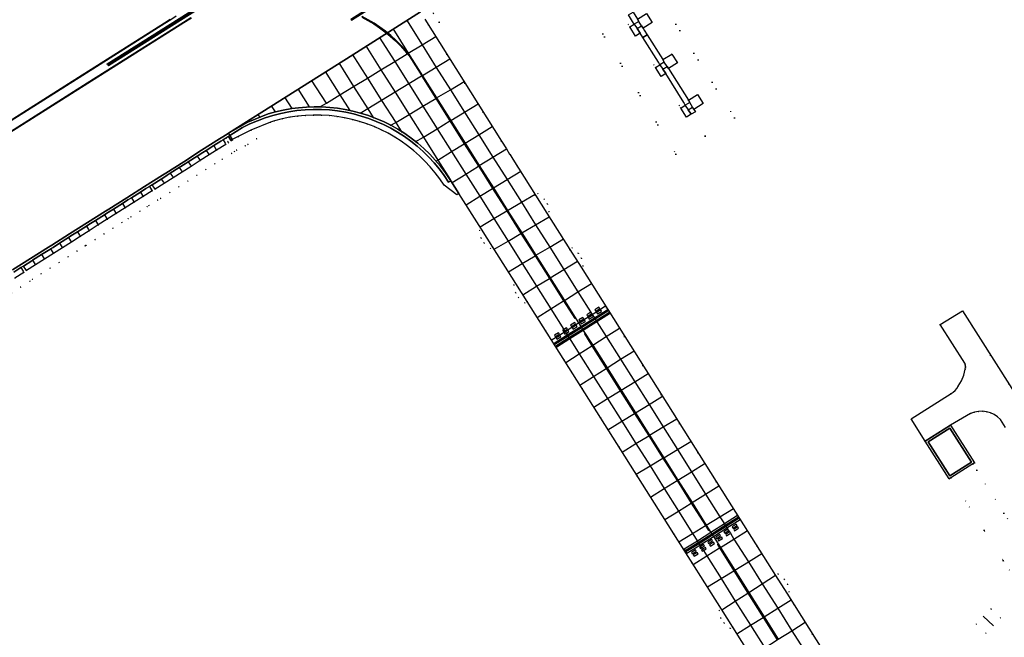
# Model space of a CAD drawing. Header units: metres. Extents: x 174791 to 179073, y 406431 to 409043.
# Tile 274 of 314: x 177985 to 178170, y 408056 to 408172. Entities that reach past the tile are written whole.
import ezdxf

# ---------------------------------------------------------------- set-up
doc = ezdxf.new("R2010")
doc.units = ezdxf.units.M
doc.linetypes.add('DOT', pattern=[6.35, 0, -6.35])
for name, color, linetype in [('panden', 254, 'Continuous'), ('terreindeelbegroeid', 254, 'DOT'), ('terreindeelonbegroeid', 254, 'DOT'), ('wegdeel_molgoot', 254, 'Continuous'), ('wegdeel_rijbaan', 254, 'Continuous'), ('wegdeel_rolbaan', 254, 'Continuous'), ('wegdeel_start_landingsbaan', 254, 'Continuous'), ('wegdeel_voetpad', 254, 'Continuous'), ('weginrichtingselement_markering_vliegtuigverharding', 254, 'Continuous'), ('weginrichtingselement_voeg_vliegtuigverharding', 254, 'Continuous')]:
    doc.layers.add(name, color=color, linetype=linetype)

msp = doc.modelspace()

# ---------------------------------------------------------------- linework, layer by layer
at = {"layer": 'panden'}
msp.add_polyline3d([(178163.653, 408088.479, 0), (178159.576, 408085.926, 0), (178155.511, 408092.333, 0), (178159.574, 408094.901, 0)], close=True, dxfattribs=at)
at = {"layer": 'terreindeelbegroeid'}
for points in [[(178089.664, 408187.634, 0), (178063.582, 408171.169, 0), (178062.514, 408172.862, 0), (178063.773, 408173.663, 0), (178064.045, 408173.835, 0), (178065.737, 408174.901, 0), (178067.43, 408175.968, 0), (178069.122, 408177.034, 0), (178069.655, 408177.373, 0), (178070.965, 408178.192, 0), (178071.803, 408178.754, 0), (178073.495, 408179.825, 0), (178075.187, 408180.895, 0), (178076.878, 408181.966, 0), (178078.57, 408183.036, 0), (178080.262, 408184.107, 0), (178081.954, 408185.178, 0), (178083.646, 408186.248, 0), (178085.337, 408187.319, 0), (178087.029, 408188.389, 0), (178088.589, 408189.376, 0)], [(178164.539, 408058.068, 0), (178166.324, 408056.359, 0), (178167.715, 408057.79, 0), (178169.092, 408059.226, 0), (178167.303, 408060.948, 0), (178165.91, 408059.506, 0)]]:
    msp.add_polyline3d(points, close=True, dxfattribs=at)
for points in [[(178062.514, 408172.862, 0), (178063.582, 408171.169, 0), (178089.664, 408187.634, 0)], [(178087.636, 408179.992, 0), (178108.084, 408146.4, 0), (178119.104, 408153.209, 0), (178097.778, 408187.225, 0)], [(178097.778, 408187.225, 0), (178119.104, 408153.209, 0), (178108.084, 408146.4, 0), (178087.636, 408179.992, 0)], [(178137.219, 408050.736, 0), (178128.94, 408063.854, 0), (178129.374, 408064.106, 0), (178129.058, 408065.556, 0), (178128.454, 408066.478, 0), (178127.279, 408067.507, 0), (178126.813, 408067.225, 0), (178117.808, 408081.494, 0), (178115.68, 408084.865, 0), (178090.279, 408125.116, 0), (178090.654, 408125.327, 0), (178090.359, 408126.782, 0), (178089.768, 408127.712, 0), (178088.606, 408128.758, 0), (178088.15, 408128.49, 0), (178083.844, 408135.312, 0), (178084.275, 408135.564, 0), (178083.955, 408137.013, 0), (178083.349, 408137.933, 0), (178082.171, 408138.96, 0), (178081.717, 408138.683, 0), (178077.456, 408145.434, 0), (178076.863, 408146.376, 0), (178076.85, 408146.396, 0), (178076.238, 408147.369, 0), (178075.332, 408148.81, 0), (178060.908, 408171.75, 0)], [(178099.213, 408172.558, 0), (178099.966, 408171.302, 0), (178099.101, 408170.754, 0), (178099.448, 408170.28, 0), (178100.5, 408168.587, 0), (178101.355, 408169.126, 0), (178101.89, 408168.278, 0), (178104.8, 408163.665, 0), (178103.952, 408163.177, 0), (178104.246, 408162.653, 0), (178105.305, 408160.967, 0), (178106.176, 408161.509, 0), (178109.573, 408156.09, 0), (178108.733, 408155.544, 0), (178109.005, 408155.044, 0), (178110.073, 408153.354, 0), (178110.937, 408153.89, 0), (178111.76, 408154.348, 0), (178111.495, 408154.784, 0), (178113.198, 408155.898, 0), (178112.149, 408157.601, 0), (178110.437, 408156.519, 0), (178106.706, 408162.455, 0), (178108.427, 408163.534, 0), (178107.349, 408165.202, 0), (178105.643, 408164.143, 0), (178102.692, 408168.787, 0), (178102.161, 408169.659, 0), (178101.916, 408170.062, 0), (178103.617, 408171.15, 0), (178102.548, 408172.812, 0)], [(177983.269, 408120.344, 0), (177984.96, 408121.411, 0), (177986.716, 408122.519, 0), (177987.181, 408122.865, 0), (177988.807, 408123.895, 0), (177990.495, 408124.964, 0), (177992.184, 408126.034, 0), (177993.872, 408127.103, 0), (177995.561, 408128.173, 0), (177997.068, 408129.128, 0), (177997.25, 408129.242, 0), (177998.938, 408130.312, 0), (178000.627, 408131.381, 0), (178002.315, 408132.451, 0), (178004.004, 408133.52, 0), (178005.168, 408134.258, 0), (178005.692, 408134.59, 0), (178007.381, 408135.659, 0), (178008.742, 408136.521, 0), (178009.069, 408136.729, 0), (178010.705, 408137.765, 0), (178011.263, 408138.071, 0), (178013.007, 408139.18, 0), (178014.697, 408140.255, 0), (178016.387, 408141.329, 0), (178018.077, 408142.404, 0), (178019.766, 408143.479, 0), (178021.462, 408144.557, 0), (178022.853, 408145.455, 0), (178024.612, 408146.526, 0), (178025.13, 408146.877, 0), (178025.54, 408147.157, 0), (178027.179, 408147.97, 0), (178027.681, 408148.219, 0), (178029.331, 408149.28, 0), (178025.857, 408149.72, 0), (178028.25, 408150.879, 0), (178031.896, 408152.377, 0), (178032.652, 408152.641, 0), (178034.087, 408153.01, 0), (178035.538, 408153.305, 0), (178037.003, 408153.523, 0), (178038.478, 408153.665, 0), (178039.958, 408153.73, 0), (178041.439, 408153.718, 0), (178042.918, 408153.63, 0), (178044.39, 408153.465, 0), (178045.851, 408153.223, 0), (178047.269, 408152.913, 0), (178048.669, 408152.532, 0), (178050.048, 408152.079, 0), (178051.402, 408151.557, 0), (178052.728, 408150.967, 0), (178054.022, 408150.311, 0), (178055.281, 408149.589, 0), (178056.502, 408148.804, 0), (178057.681, 408147.958, 0), (178058.816, 408147.053, 0), (178059.903, 408146.092, 0), (178060.94, 408145.077, 0), (178061.924, 408144.01, 0), (178062.852, 408142.894, 0), (178063.723, 408141.733, 0), (178064.533, 408140.529, 0), (178066.909, 408138.72, 0), (178067.327, 408138.999, 0), (178071.564, 408132.286, 0), (178071.162, 408132.053, 0), (178071.474, 408130.602, 0), (178072.076, 408129.679, 0), (178073.25, 408128.646, 0), (178073.693, 408128.914, 0), (178078.023, 408122.052, 0), (178077.623, 408121.821, 0), (178077.935, 408120.37, 0), (178078.537, 408119.447, 0), (178079.711, 408118.415, 0), (178080.152, 408118.68, 0), (178105.582, 408078.39, 0), (178107.71, 408075.018, 0), (178116.649, 408060.856, 0), (178116.251, 408060.626, 0), (178116.563, 408059.175, 0), (178117.165, 408058.252, 0), (178118.338, 408057.219, 0), (178118.777, 408057.484, 0), (178127.581, 408043.535, 0)], [(177983.893, 408123.102, 0), (177985.584, 408124.17, 0), (177986.048, 408124.515, 0), (177987.737, 408125.585, 0), (177989.425, 408126.654, 0), (177991.114, 408127.724, 0), (177992.802, 408128.793, 0), (177994.491, 408129.863, 0), (177996.179, 408130.932, 0), (177997.868, 408132.002, 0), (177999.557, 408133.071, 0), (178001.245, 408134.141, 0), (178002.934, 408135.21, 0), (178004.622, 408136.28, 0), (178006.311, 408137.349, 0), (178007.999, 408138.419, 0), (178009.688, 408139.488, 0), (178010.244, 408139.793, 0), (178011.934, 408140.868, 0), (178013.624, 408141.942, 0), (178015.314, 408143.017, 0), (178017.003, 408144.092, 0), (178018.693, 408145.166, 0), (178020.383, 408146.241, 0), (178021.79, 408147.149, 0), (178023.53, 408148.209, 0), (178024.005, 408148.531, 0), (178024.527, 408148.887, 0), (178024.793, 408149.019, 0), (178024.702, 408149.161, 0), (178025.857, 408149.72, 0), (178029.331, 408149.28, 0), (178027.681, 408148.219, 0), (178027.179, 408147.97, 0), (178025.54, 408147.157, 0), (178025.13, 408146.877, 0), (178024.612, 408146.526, 0), (178022.853, 408145.455, 0), (178021.462, 408144.557, 0), (178019.766, 408143.479, 0), (178018.077, 408142.404, 0), (178016.387, 408141.329, 0), (178014.697, 408140.255, 0), (178013.007, 408139.18, 0), (178011.263, 408138.071, 0), (178010.705, 408137.765, 0), (178009.069, 408136.729, 0), (178008.742, 408136.521, 0), (178007.381, 408135.659, 0), (178005.692, 408134.59, 0), (178005.168, 408134.258, 0), (178004.004, 408133.52, 0), (178002.315, 408132.451, 0), (178000.627, 408131.381, 0), (177998.938, 408130.312, 0), (177997.25, 408129.242, 0), (177997.068, 408129.128, 0), (177995.561, 408128.173, 0), (177993.872, 408127.103, 0), (177992.184, 408126.034, 0), (177990.495, 408124.964, 0), (177988.807, 408123.895, 0), (177987.181, 408122.865, 0), (177986.716, 408122.519, 0), (177984.96, 408121.411, 0), (177983.269, 408120.344, 0)], [(178174.15, 408097.735, 0), (178161.979, 408116.911, 0), (178157.787, 408114.369, 0), (178162.38, 408107.085, 0), (178162.464, 408106.819, 0), (178162.507, 408106.543, 0), (178162.507, 408106.263, 0), (178162.465, 408105.987, 0), (178162.201, 408104.869, 0), (178161.76, 408103.807, 0), (178161.142, 408102.759, 0), (178160.894, 408102.349, 0), (178160.588, 408101.981, 0), (178160.23, 408101.663, 0), (178159.829, 408101.401, 0), (178152.293, 408096.661, 0), (178154.93, 408092.464, 0), (178159.47, 408085.375, 0), (178159.775, 408085.574, 0), (178165.999, 408075.712, 0), (178169.628, 408069.993, 0), (178170.784, 408068.17, 0)], [(178180.803, 408061.451, 0), (178169.74, 408078.903, 0), (178164.642, 408086.991, 0), (178163.9, 408088.168, 0), (178164.221, 408088.344, 0), (178159.681, 408095.473, 0), (178163.481, 408097.648, 0), (178164.2, 408097.901, 0), (178164.95, 408098.039, 0), (178165.712, 408098.06, 0), (178166.469, 408097.963, 0), (178167.201, 408097.751, 0), (178167.892, 408097.428, 0), (178168.524, 408097.002, 0), (178169.083, 408096.483, 0), (178170.01, 408095.021, 0)]]:
    msp.add_polyline3d(points, dxfattribs=at)
at = {"layer": 'terreindeelonbegroeid'}
for points in [[(178100.274, 408170.796, 0), (178099.448, 408170.28, 0), (178099.101, 408170.754, 0), (178099.966, 408171.302, 0)], [(178101.66, 408170.483, 0), (178100.796, 408169.972, 0), (178100.274, 408170.796, 0), (178101.134, 408171.32, 0)], [(178105.098, 408163.176, 0), (178104.246, 408162.653, 0), (178103.952, 408163.177, 0), (178104.8, 408163.665, 0)], [(178106.449, 408162.864, 0), (178105.625, 408162.335, 0), (178105.107, 408163.162, 0), (178105.098, 408163.176, 0), (178105.924, 408163.701, 0)], [(178109.846, 408155.575, 0), (178109.005, 408155.044, 0), (178108.733, 408155.544, 0), (178109.573, 408156.09, 0)], [(178111.229, 408155.22, 0), (178110.381, 408154.718, 0), (178109.858, 408155.552, 0), (178109.846, 408155.575, 0), (178110.695, 408156.11, 0)], [(178024.005, 408148.531, 0), (178023.53, 408148.209, 0), (178023.394, 408148.433, 0), (178023.01, 408149.063, 0), (178023.229, 408149.199, 0), (178023.494, 408149.361, 0), (178023.877, 408148.738, 0)], [(178024.527, 408148.887, 0), (178024.005, 408148.531, 0), (178023.877, 408148.738, 0), (178023.494, 408149.361, 0), (178024.031, 408149.692, 0), (178024.434, 408149.038, 0)], [(178010.244, 408139.793, 0), (178009.688, 408139.488, 0), (178009.565, 408139.682, 0), (178009.153, 408140.333, 0), (178009.707, 408140.637, 0), (178010.099, 408140.021, 0)], [(178083.844, 408135.312, 0), (178081.717, 408138.683, 0), (178082.171, 408138.96, 0), (178083.349, 408137.933, 0), (178083.955, 408137.013, 0), (178084.275, 408135.564, 0)], [(178073.693, 408128.914, 0), (178073.25, 408128.646, 0), (178072.076, 408129.679, 0), (178071.474, 408130.602, 0), (178071.162, 408132.053, 0), (178071.564, 408132.286, 0)], [(178090.279, 408125.116, 0), (178088.15, 408128.49, 0), (178088.606, 408128.758, 0), (178089.768, 408127.712, 0), (178090.359, 408126.782, 0), (178090.654, 408125.327, 0)], [(177986.048, 408124.515, 0), (177985.584, 408124.17, 0), (177985.431, 408124.412, 0), (177985.026, 408125.052, 0), (177985.513, 408125.36, 0), (177985.918, 408124.72, 0)], [(178080.152, 408118.68, 0), (178079.711, 408118.415, 0), (178078.537, 408119.447, 0), (178077.935, 408120.37, 0), (178077.623, 408121.821, 0), (178078.023, 408122.052, 0)], [(178180.803, 408061.451, 0), (178180.614, 408061.339, 0), (178180.555, 408061.309, 0), (178179.299, 408060.535, 0), (178178.171, 408059.818, 0), (178176.942, 408059.011, 0), (178176.891, 408058.955, 0), (178176.693, 408058.857, 0), (178170.784, 408068.17, 0), (178169.628, 408069.993, 0), (178165.999, 408075.712, 0), (178159.775, 408085.574, 0), (178163.9, 408088.168, 0), (178164.642, 408086.991, 0), (178169.74, 408078.903, 0)], [(178128.94, 408063.854, 0), (178126.813, 408067.225, 0), (178127.279, 408067.507, 0), (178128.454, 408066.478, 0), (178129.058, 408065.556, 0), (178129.374, 408064.106, 0)], [(178118.777, 408057.484, 0), (178118.338, 408057.219, 0), (178117.165, 408058.252, 0), (178116.563, 408059.175, 0), (178116.251, 408060.626, 0), (178116.649, 408060.856, 0)], [(178167.715, 408057.79, 0), (178166.324, 408056.359, 0), (178164.539, 408058.068, 0), (178165.91, 408059.506, 0), (178167.303, 408060.948, 0), (178169.092, 408059.226, 0)]]:
    msp.add_polyline3d(points, close=True, dxfattribs=at)
at = {"layer": 'wegdeel_molgoot'}
msp.add_polyline3d([(178044.495, 408155.017, 0), (178045.939, 408154.786, 0), (178047.37, 408154.484, 0), (178048.858, 408154.093, 0), (178050.303, 408153.634, 0), (178051.733, 408153.098, 0), (178053.135, 408152.49, 0), (178054.513, 408151.806, 0), (178055.836, 408151.065, 0), (178057.129, 408150.252, 0), (178058.378, 408149.374, 0), (178059.582, 408148.434, 0), (178060.736, 408147.433, 0), (178061.838, 408146.376, 0), (178062.885, 408145.264, 0), (178063.874, 408144.1, 0), (178064.803, 408142.887, 0), (178065.827, 408141.379, 0), (178065.396, 408141.141, 0), (178064.555, 408142.385, 0), (178063.653, 408143.586, 0), (178062.69, 408144.738, 0), (178061.671, 408145.841, 0), (178060.597, 408146.89, 0), (178059.47, 408147.884, 0), (178058.295, 408148.819, 0), (178057.074, 408149.693, 0), (178055.811, 408150.504, 0), (178054.507, 408151.25, 0), (178053.168, 408151.929, 0), (178051.795, 408152.538, 0), (178050.394, 408153.078, 0), (178048.967, 408153.546, 0), (178047.518, 408153.94, 0), (178046.051, 408154.261, 0), (178044.535, 408154.511, 0), (178043.009, 408154.683, 0), (178041.475, 408154.775, 0), (178039.939, 408154.787, 0), (178038.404, 408154.719, 0), (178036.875, 408154.572, 0), (178035.356, 408154.346, 0), (178033.85, 408154.041, 0), (178032.362, 408153.658, 0), (178030.896, 408153.198, 0), (178029.456, 408152.663, 0), (178028.046, 408152.054, 0), (178026.669, 408151.373, 0), (178024.305, 408149.861, 0), (178024.039, 408150.331, 0), (178027.632, 408152.364, 0), (178031.452, 408153.93, 0), (178032.887, 408154.321, 0), (178034.311, 408154.655, 0), (178035.902, 408154.939, 0), (178037.2, 408155.113, 0), (178038.657, 408155.236, 0), (178040.119, 408155.288, 0), (178041.581, 408155.269, 0), (178043.041, 408155.178, 0)], close=True, dxfattribs=at)
msp.add_polyline3d([(177983.45, 408124.62, 0), (177986.814, 408126.76, 0), (177990.178, 408128.9, 0), (177990.804, 408129.267, 0), (177994.173, 408131.404, 0), (177997.542, 408133.542, 0), (178000.911, 408135.679, 0), (178001.53, 408136.041, 0), (178004.888, 408138.18, 0), (178008.243, 408140.317, 0), (178011.6, 408142.456, 0), (178012.231, 408142.819, 0), (178015.603, 408144.961, 0), (178018.972, 408147.102, 0), (178022.344, 408149.244, 0), (178022.968, 408149.627, 0), (178023.982, 408150.252, 0), (178024.039, 408150.331, 0), (178024.305, 408149.861, 0), (178024.23, 408149.815, 0), (178024.031, 408149.692, 0), (178023.494, 408149.361, 0), (178023.229, 408149.199, 0), (178023.01, 408149.063, 0), (178022.605, 408148.816, 0), (178021.27, 408148.003, 0), (178019.846, 408147.085, 0), (178019.232, 408146.694, 0), (178018.157, 408146.01, 0), (178016.467, 408144.936, 0), (178015.863, 408144.552, 0), (178014.777, 408143.861, 0), (178013.087, 408142.786, 0), (178012.492, 408142.408, 0), (178011.879, 408142.018, 0), (178011.397, 408141.712, 0), (178009.707, 408140.637, 0), (178009.153, 408140.333, 0), (178008.496, 408139.917, 0), (178007.464, 408139.263, 0), (178005.776, 408138.194, 0), (178005.136, 408137.788, 0), (178004.087, 408137.124, 0), (178002.399, 408136.055, 0), (178001.773, 408135.658, 0), (178001.167, 408135.275, 0), (178000.71, 408134.985, 0), (177999.022, 408133.916, 0), (177997.797, 408133.14, 0), (177997.333, 408132.846, 0), (177995.644, 408131.777, 0), (177994.426, 408131.005, 0), (177993.956, 408130.707, 0), (177992.267, 408129.638, 0), (177991.055, 408128.87, 0), (177990.579, 408128.568, 0), (177990.443, 408128.482, 0), (177988.89, 408127.499, 0), (177987.202, 408126.429, 0), (177987.074, 408126.349, 0), (177985.513, 408125.36, 0), (177985.026, 408125.052, 0), (177983.706, 408124.217, 0)], dxfattribs=at)
at = {"layer": 'wegdeel_rijbaan'}
for points in [[(178047.518, 408153.94, 0), (178048.967, 408153.546, 0), (178050.394, 408153.078, 0), (178051.795, 408152.538, 0), (178053.168, 408151.929, 0), (178054.507, 408151.25, 0), (178055.811, 408150.504, 0), (178057.074, 408149.693, 0), (178058.295, 408148.819, 0), (178059.47, 408147.884, 0), (178060.597, 408146.89, 0), (178061.671, 408145.841, 0), (178062.69, 408144.738, 0), (178063.653, 408143.586, 0), (178064.555, 408142.385, 0), (178065.396, 408141.141, 0), (178065.827, 408141.379, 0), (178067.327, 408138.999, 0), (178066.909, 408138.72, 0), (178064.533, 408140.529, 0), (178063.723, 408141.733, 0), (178062.852, 408142.894, 0), (178061.924, 408144.01, 0), (178060.94, 408145.077, 0), (178059.903, 408146.092, 0), (178058.816, 408147.053, 0), (178057.681, 408147.958, 0), (178056.502, 408148.804, 0), (178055.281, 408149.589, 0), (178054.022, 408150.311, 0), (178052.728, 408150.967, 0), (178051.402, 408151.557, 0), (178050.048, 408152.079, 0), (178048.669, 408152.532, 0), (178047.269, 408152.913, 0), (178045.851, 408153.223, 0), (178044.39, 408153.465, 0), (178042.918, 408153.63, 0), (178041.439, 408153.718, 0), (178039.958, 408153.73, 0), (178038.478, 408153.665, 0), (178037.003, 408153.523, 0), (178035.538, 408153.305, 0), (178034.087, 408153.01, 0), (178032.652, 408152.641, 0), (178031.896, 408152.377, 0), (178028.25, 408150.879, 0), (178025.857, 408149.72, 0), (178024.702, 408149.161, 0), (178024.305, 408149.861, 0), (178026.669, 408151.373, 0), (178028.046, 408152.054, 0), (178029.456, 408152.663, 0), (178030.896, 408153.198, 0), (178032.362, 408153.658, 0), (178033.85, 408154.041, 0), (178035.356, 408154.346, 0), (178036.875, 408154.572, 0), (178038.404, 408154.719, 0), (178039.939, 408154.787, 0), (178041.475, 408154.775, 0), (178043.009, 408154.683, 0), (178044.535, 408154.511, 0), (178046.051, 408154.261, 0)], [(178023.53, 408148.209, 0), (178021.79, 408147.149, 0), (178020.383, 408146.241, 0), (178018.693, 408145.166, 0), (178017.003, 408144.092, 0), (178015.314, 408143.017, 0), (178013.624, 408141.942, 0), (178011.934, 408140.868, 0), (178010.244, 408139.793, 0), (178010.099, 408140.021, 0), (178009.707, 408140.637, 0), (178011.397, 408141.712, 0), (178011.879, 408142.018, 0), (178012.492, 408142.408, 0), (178013.087, 408142.786, 0), (178014.777, 408143.861, 0), (178015.863, 408144.552, 0), (178016.467, 408144.936, 0), (178018.157, 408146.01, 0), (178019.232, 408146.694, 0), (178019.846, 408147.085, 0), (178021.27, 408148.003, 0), (178022.605, 408148.816, 0), (178023.01, 408149.063, 0), (178023.394, 408148.433, 0)], [(178024.702, 408149.161, 0), (178024.793, 408149.019, 0), (178024.527, 408148.887, 0), (178024.434, 408149.038, 0), (178024.031, 408149.692, 0), (178024.23, 408149.815, 0), (178024.305, 408149.861, 0)], [(178009.688, 408139.488, 0), (178007.999, 408138.419, 0), (178006.311, 408137.349, 0), (178004.622, 408136.28, 0), (178002.934, 408135.21, 0), (178001.245, 408134.141, 0), (177999.557, 408133.071, 0), (177997.868, 408132.002, 0), (177996.179, 408130.932, 0), (177994.491, 408129.863, 0), (177992.802, 408128.793, 0), (177991.114, 408127.724, 0), (177989.425, 408126.654, 0), (177987.737, 408125.585, 0), (177986.048, 408124.515, 0), (177985.918, 408124.72, 0), (177985.513, 408125.36, 0), (177987.074, 408126.349, 0), (177987.202, 408126.429, 0), (177988.89, 408127.499, 0), (177990.443, 408128.482, 0), (177990.579, 408128.568, 0), (177991.055, 408128.87, 0), (177992.267, 408129.638, 0), (177993.956, 408130.707, 0), (177994.426, 408131.005, 0), (177995.644, 408131.777, 0), (177997.333, 408132.846, 0), (177997.797, 408133.14, 0), (177999.022, 408133.916, 0), (178000.71, 408134.985, 0), (178001.167, 408135.275, 0), (178001.773, 408135.658, 0), (178002.399, 408136.055, 0), (178004.087, 408137.124, 0), (178005.136, 408137.788, 0), (178005.776, 408138.194, 0), (178007.464, 408139.263, 0), (178008.496, 408139.917, 0), (178009.153, 408140.333, 0), (178009.565, 408139.682, 0)], [(178163.9, 408088.168, 0), (178159.775, 408085.574, 0), (178159.47, 408085.375, 0), (178154.93, 408092.464, 0), (178159.681, 408095.473, 0), (178164.221, 408088.344, 0)], [(178155.511, 408092.333, 0), (178159.576, 408085.926, 0), (178163.653, 408088.479, 0), (178159.574, 408094.901, 0)]]:
    msp.add_polyline3d(points, close=True, dxfattribs=at)
msp.add_polyline3d([(177983.706, 408124.217, 0), (177985.026, 408125.052, 0), (177985.431, 408124.412, 0), (177985.584, 408124.17, 0), (177983.893, 408123.102, 0)], dxfattribs=at)
at = {"layer": 'wegdeel_rolbaan'}
for points in [[(178127.581, 408043.535, 0), (178118.777, 408057.484, 0), (178116.649, 408060.856, 0), (178107.71, 408075.018, 0), (178105.582, 408078.39, 0), (178080.152, 408118.68, 0), (178078.023, 408122.052, 0), (178073.693, 408128.914, 0), (178071.564, 408132.286, 0), (178067.327, 408138.999, 0), (178065.827, 408141.379, 0), (178064.803, 408142.887, 0), (178063.874, 408144.1, 0), (178062.885, 408145.264, 0), (178061.838, 408146.376, 0), (178060.736, 408147.433, 0), (178059.582, 408148.434, 0), (178058.378, 408149.374, 0), (178057.129, 408150.252, 0), (178055.836, 408151.065, 0), (178054.513, 408151.806, 0), (178053.135, 408152.49, 0), (178051.733, 408153.098, 0), (178050.303, 408153.634, 0), (178048.858, 408154.093, 0), (178047.37, 408154.484, 0), (178045.939, 408154.786, 0), (178044.495, 408155.017, 0), (178043.041, 408155.178, 0), (178041.581, 408155.269, 0), (178040.119, 408155.288, 0), (178038.657, 408155.236, 0), (178037.2, 408155.113, 0), (178035.902, 408154.939, 0), (178034.311, 408154.655, 0), (178032.887, 408154.321, 0), (178031.452, 408153.93, 0), (178027.632, 408152.364, 0), (178024.039, 408150.331, 0), (178047.365, 408165.044, 0), (178060.102, 408173.113, 0)], [(178060.908, 408171.75, 0), (178075.332, 408148.81, 0), (178076.238, 408147.369, 0), (178076.85, 408146.396, 0), (178076.863, 408146.376, 0), (178077.456, 408145.434, 0), (178081.717, 408138.683, 0), (178083.844, 408135.312, 0), (178088.15, 408128.49, 0), (178090.279, 408125.116, 0), (178115.68, 408084.865, 0), (178117.808, 408081.494, 0), (178126.813, 408067.225, 0), (178128.94, 408063.854, 0), (178137.219, 408050.736, 0)]]:
    msp.add_polyline3d(points, dxfattribs=at)
at = {"layer": 'wegdeel_start_landingsbaan'}
for points in [[(178060.102, 408173.113, 0), (178047.365, 408165.044, 0), (178024.039, 408150.331, 0), (178023.982, 408150.252, 0), (178022.968, 408149.627, 0), (178022.344, 408149.244, 0), (178018.972, 408147.102, 0), (178015.603, 408144.961, 0), (178012.231, 408142.819, 0), (178011.6, 408142.456, 0), (178008.243, 408140.317, 0), (178004.888, 408138.18, 0), (178001.53, 408136.041, 0), (178000.911, 408135.679, 0), (177997.542, 408133.542, 0), (177994.173, 408131.404, 0), (177990.804, 408129.267, 0), (177990.178, 408128.9, 0), (177986.814, 408126.76, 0), (177983.45, 408124.62, 0)], [(178170.01, 408095.021, 0), (178169.083, 408096.483, 0), (178168.524, 408097.002, 0), (178167.892, 408097.428, 0), (178167.201, 408097.751, 0), (178166.469, 408097.963, 0), (178165.712, 408098.06, 0), (178164.95, 408098.039, 0), (178164.2, 408097.901, 0), (178163.481, 408097.648, 0), (178159.681, 408095.473, 0), (178154.93, 408092.464, 0), (178152.293, 408096.661, 0), (178159.829, 408101.401, 0), (178160.23, 408101.663, 0), (178160.588, 408101.981, 0), (178160.894, 408102.349, 0), (178161.142, 408102.759, 0), (178161.76, 408103.807, 0), (178162.201, 408104.869, 0), (178162.465, 408105.987, 0), (178162.507, 408106.263, 0), (178162.507, 408106.543, 0), (178162.464, 408106.819, 0), (178162.38, 408107.085, 0), (178157.787, 408114.369, 0), (178161.979, 408116.911, 0), (178174.15, 408097.735, 0)]]:
    msp.add_polyline3d(points, dxfattribs=at)
at = {"layer": 'wegdeel_voetpad'}
for points in [[(178100.885, 408171.754, 0), (178101.134, 408171.32, 0), (178100.274, 408170.796, 0), (178099.966, 408171.302, 0), (178099.213, 408172.558, 0), (178100.041, 408173.041, 0)], [(178103.617, 408171.15, 0), (178101.916, 408170.062, 0), (178101.66, 408170.483, 0), (178101.134, 408171.32, 0), (178100.885, 408171.754, 0), (178102.548, 408172.812, 0)], [(178100.796, 408169.972, 0), (178101.355, 408169.126, 0), (178100.5, 408168.587, 0), (178099.448, 408170.28, 0), (178100.274, 408170.796, 0)], [(178101.916, 408170.062, 0), (178102.161, 408169.659, 0), (178102.692, 408168.787, 0), (178101.89, 408168.278, 0), (178101.355, 408169.126, 0), (178100.796, 408169.972, 0), (178101.66, 408170.483, 0)], [(178105.643, 408164.143, 0), (178105.924, 408163.701, 0), (178105.098, 408163.176, 0), (178104.8, 408163.665, 0), (178101.89, 408168.278, 0), (178102.692, 408168.787, 0)], [(178108.427, 408163.534, 0), (178106.706, 408162.455, 0), (178106.449, 408162.864, 0), (178105.924, 408163.701, 0), (178105.643, 408164.143, 0), (178107.349, 408165.202, 0)], [(178105.625, 408162.335, 0), (178106.176, 408161.509, 0), (178105.305, 408160.967, 0), (178104.246, 408162.653, 0), (178105.098, 408163.176, 0), (178105.107, 408163.162, 0)], [(178106.706, 408162.455, 0), (178110.437, 408156.519, 0), (178110.695, 408156.11, 0), (178109.846, 408155.575, 0), (178109.573, 408156.09, 0), (178106.176, 408161.509, 0), (178105.625, 408162.335, 0), (178106.449, 408162.864, 0)], [(178113.198, 408155.898, 0), (178111.495, 408154.784, 0), (178111.229, 408155.22, 0), (178110.695, 408156.11, 0), (178110.437, 408156.519, 0), (178112.149, 408157.601, 0)], [(178110.381, 408154.718, 0), (178110.937, 408153.89, 0), (178110.073, 408153.354, 0), (178109.005, 408155.044, 0), (178109.846, 408155.575, 0), (178109.858, 408155.552, 0)], [(178111.495, 408154.784, 0), (178111.76, 408154.348, 0), (178110.937, 408153.89, 0), (178110.381, 408154.718, 0), (178111.229, 408155.22, 0)]]:
    msp.add_polyline3d(points, close=True, dxfattribs=at)
at = {"layer": 'weginrichtingselement_markering_vliegtuigverharding'}
for points in [[(178047.039, 408171.675, 0), (178047.119, 408171.548, 0), (178085.133, 408195.659, 0), (178085.053, 408195.786, 0), (178047.039, 408171.675, 0)], [(178001.309, 408163.167, 0), (178001.202, 408163.336, 0), (178026.575, 408179.414, 0), (178026.682, 408179.245, 0), (178001.309, 408163.167, 0)], [(178001.458, 408162.957, 0), (178001.351, 408163.126, 0), (178026.726, 408179.168, 0), (178026.833, 408178.999, 0), (178001.458, 408162.957, 0)], [(178014.206, 408172.303, 0), (178013.166, 408171.6, 0), (178012.088, 408170.958, 0), (177996.621, 408161.143, 0), (177978.881, 408149.945, 0), (177963.623, 408140.3, 0), (177963.543, 408140.427, 0), (177978.801, 408150.072, 0), (177996.541, 408161.27, 0), (178012.008, 408171.085, 0), (178013.079, 408171.722, 0)], [(177964.538, 408138.765, 0), (177964.463, 408138.883, 0), (177979.742, 408148.555, 0), (177997.495, 408159.765, 0), (178015.558, 408171.196, 0), (178016.974, 408172.045, 0)], [(178017.043, 408171.923, 0), (178015.633, 408171.078, 0), (177997.57, 408159.647, 0), (177979.817, 408148.437, 0), (177964.538, 408138.765, 0)], [(178060.446, 408161.158, 0), (178058.075, 408164.918, 0), (178057.749, 408165.318, 0), (178057.257, 408165.922, 0), (178056.389, 408166.884, 0), (178055.475, 408167.802, 0), (178054.515, 408168.673, 0), (178053.514, 408169.494, 0), (178052.472, 408170.265, 0), (178051.394, 408170.983, 0), (178050.281, 408171.646, 0), (178049.136, 408172.252, 0), (178049.074, 408172.127, 0), (178050.212, 408171.524, 0), (178051.319, 408170.864, 0), (178052.392, 408170.15, 0), (178053.428, 408169.384, 0), (178054.424, 408168.567, 0), (178055.378, 408167.701, 0), (178056.288, 408166.788, 0), (178057.15, 408165.831, 0), (178057.628, 408165.245, 0), (178057.964, 408164.832, 0), (178060.328, 408161.083, 0)], [(178060.328, 408161.083, 0), (178060.348, 408161.05, 0), (178062.959, 408156.84, 0), (178065.634, 408152.615, 0), (178068.338, 408148.347, 0), (178071.007, 408144.131, 0), (178071.039, 408144.081, 0), (178073.657, 408139.932, 0), (178076.327, 408135.7, 0), (178078.987, 408131.485, 0), (178081.641, 408127.278, 0), (178084.33, 408123.017, 0), (178086.99, 408118.8, 0), (178089.083, 408115.484, 0), (178089.193, 408115.553, 0), (178087.1, 408118.87, 0), (178084.44, 408123.085, 0), (178081.753, 408127.345, 0), (178079.099, 408131.551, 0), (178076.439, 408135.767, 0), (178073.768, 408140, 0), (178071.149, 408144.15, 0), (178071.118, 408144.199, 0), (178068.452, 408148.417, 0), (178065.753, 408152.687, 0), (178063.081, 408156.913, 0), (178060.468, 408161.123, 0), (178060.446, 408161.158, 0)], [(178093.028, 408116.879, 0), (178093.79, 408117.359, 0), (178093.63, 408117.613, 0), (178092.869, 408117.133, 0), (178093.028, 408116.879, 0)], [(178085.196, 408110.862, 0), (178087.68, 408112.424, 0), (178090.218, 408114.02, 0), (178092.774, 408115.626, 0), (178095.178, 408117.138, 0), (178095.333, 408116.893, 0), (178092.93, 408115.379, 0), (178090.376, 408113.77, 0), (178087.84, 408112.171, 0), (178085.37, 408110.615, 0), (178085.196, 408110.862, 0)], [(178085.535, 408110.372, 0), (178087.999, 408111.919, 0), (178090.538, 408113.514, 0), (178093.094, 408115.119, 0), (178095.503, 408116.632, 0), (178095.65, 408116.377, 0), (178093.253, 408114.867, 0), (178090.699, 408113.258, 0), (178088.163, 408111.66, 0), (178085.703, 408110.11, 0), (178085.535, 408110.372, 0)], [(178090.02, 408114.968, 0), (178090.782, 408115.448, 0), (178090.622, 408115.702, 0), (178089.861, 408115.222, 0), (178090.02, 408114.968, 0)], [(178091.512, 408115.921, 0), (178092.274, 408116.401, 0), (178092.114, 408116.655, 0), (178091.353, 408116.175, 0), (178091.512, 408115.921, 0)], [(178091.809, 408115.386, 0), (178092.57, 408115.866, 0), (178092.41, 408116.12, 0), (178091.649, 408115.64, 0), (178091.809, 408115.386, 0)], [(178093.365, 408116.361, 0), (178094.126, 408116.841, 0), (178093.966, 408117.095, 0), (178093.205, 408116.615, 0), (178093.365, 408116.361, 0)], [(178086.947, 408113.037, 0), (178087.195, 408113.193, 0), (178087.709, 408113.517, 0), (178087.549, 408113.771, 0), (178087.035, 408113.447, 0), (178086.788, 408113.291, 0), (178086.947, 408113.037, 0)], [(178088.476, 408114.017, 0), (178089.238, 408114.497, 0), (178089.078, 408114.751, 0), (178088.317, 408114.271, 0), (178088.476, 408114.017, 0)], [(178088.779, 408113.499, 0), (178089.54, 408113.979, 0), (178089.38, 408114.233, 0), (178088.619, 408113.753, 0), (178088.779, 408113.499, 0)], [(178090.319, 408114.466, 0), (178091.08, 408114.946, 0), (178090.92, 408115.2, 0), (178090.159, 408114.72, 0), (178090.319, 408114.466, 0)], [(178085.434, 408112.097, 0), (178086.195, 408112.577, 0), (178086.035, 408112.831, 0), (178085.274, 408112.351, 0), (178085.434, 408112.097, 0)], [(178085.737, 408111.587, 0), (178086.498, 408112.067, 0), (178086.338, 408112.321, 0), (178085.577, 408111.841, 0), (178085.737, 408111.587, 0)], [(178087.248, 408112.547, 0), (178087.502, 408112.707, 0), (178088.009, 408113.027, 0), (178087.849, 408113.281, 0), (178087.341, 408112.961, 0), (178087.088, 408112.801, 0), (178087.248, 408112.547, 0)], [(178090.896, 408112.593, 0), (178092.302, 408110.368, 0), (178094.994, 408106.106, 0), (178097.637, 408101.924, 0), (178100.334, 408097.653, 0), (178102.99, 408093.449, 0), (178105.655, 408089.232, 0), (178108.316, 408085.019, 0), (178110.977, 408080.807, 0), (178113.645, 408076.584, 0), (178114.216, 408075.68, 0), (178114.326, 408075.749, 0), (178113.756, 408076.652, 0), (178111.088, 408080.875, 0), (178108.427, 408085.087, 0), (178105.766, 408089.299, 0), (178103.101, 408093.516, 0), (178100.445, 408097.721, 0), (178097.747, 408101.992, 0), (178095.104, 408106.176, 0), (178092.411, 408110.438, 0), (178091.006, 408112.662, 0), (178090.896, 408112.593, 0)], [(178119.698, 408078.465, 0), (178117.215, 408076.894, 0), (178114.669, 408075.283, 0), (178112.129, 408073.676, 0), (178109.667, 408072.118, 0), (178109.816, 408071.864, 0), (178112.287, 408073.426, 0), (178114.827, 408075.032, 0), (178117.374, 408076.642, 0), (178119.86, 408078.213, 0), (178119.698, 408078.465, 0)], [(178120.007, 408077.956, 0), (178117.533, 408076.39, 0), (178114.987, 408074.778, 0), (178112.448, 408073.171, 0), (178109.991, 408071.616, 0), (178110.161, 408071.361, 0), (178112.611, 408072.914, 0), (178115.149, 408074.522, 0), (178117.694, 408076.136, 0), (178120.181, 408077.712, 0), (178120.007, 408077.956, 0)], [(178118.821, 408076.095, 0), (178119.581, 408076.576, 0), (178119.42, 408076.83, 0), (178118.66, 408076.348, 0), (178118.821, 408076.095, 0)], [(178115.743, 408074.162, 0), (178116.503, 408074.643, 0), (178116.342, 408074.897, 0), (178115.582, 408074.415, 0), (178115.743, 408074.162, 0)], [(178117.272, 408075.17, 0), (178118.009, 408075.636, 0), (178118.032, 408075.651, 0), (178117.871, 408075.905, 0), (178117.848, 408075.891, 0), (178117.111, 408075.423, 0), (178117.272, 408075.17, 0)], [(178117.613, 408074.663, 0), (178118.334, 408075.121, 0), (178118.373, 408075.145, 0), (178118.212, 408075.398, 0), (178118.174, 408075.374, 0), (178117.452, 408074.917, 0), (178117.613, 408074.663, 0)], [(178119.128, 408075.616, 0), (178119.888, 408076.098, 0), (178119.727, 408076.351, 0), (178118.967, 408075.87, 0), (178119.128, 408075.616, 0)], [(178112.711, 408072.262, 0), (178112.933, 408072.403, 0), (178113.471, 408072.743, 0), (178113.31, 408072.997, 0), (178112.773, 408072.656, 0), (178112.55, 408072.515, 0), (178112.711, 408072.262, 0)], [(178114.234, 408073.223, 0), (178114.994, 408073.704, 0), (178114.833, 408073.958, 0), (178114.073, 408073.476, 0), (178114.234, 408073.223, 0)], [(178114.585, 408072.722, 0), (178115.345, 408073.204, 0), (178115.184, 408073.457, 0), (178114.424, 408072.976, 0), (178114.585, 408072.722, 0)], [(178127.259, 408055.171, 0), (178124.61, 408059.391, 0), (178121.742, 408063.959, 0), (178119.105, 408068.161, 0), (178116.423, 408072.434, 0), (178116, 408073.107, 0), (178115.89, 408073.038, 0), (178116.312, 408072.365, 0), (178118.994, 408068.093, 0), (178121.633, 408063.889, 0), (178124.5, 408059.322, 0), (178127.149, 408055.102, 0)], [(178116.117, 408073.679, 0), (178116.877, 408074.161, 0), (178116.716, 408074.414, 0), (178115.956, 408073.933, 0), (178116.117, 408073.679, 0)], [(178111.172, 408071.292, 0), (178111.932, 408071.773, 0), (178111.771, 408072.027, 0), (178111.011, 408071.545, 0), (178111.172, 408071.292, 0)], [(178111.517, 408070.799, 0), (178112.277, 408071.28, 0), (178112.116, 408071.534, 0), (178111.356, 408071.052, 0), (178111.517, 408070.799, 0)], [(178113.046, 408071.748, 0), (178113.26, 408071.884, 0), (178113.806, 408072.23, 0), (178113.645, 408072.483, 0), (178113.1, 408072.138, 0), (178112.885, 408072.002, 0), (178113.046, 408071.748, 0)]]:
    msp.add_polyline3d(points, dxfattribs=at)
at = {"layer": 'weginrichtingselement_voeg_vliegtuigverharding'}
for p, q in [((178102.692, 408168.787), (178101.89, 408168.278)), ((178042.409, 408155.994), (178039.632, 408160.303)), ((178037.082, 408158.687), (178039.207, 408155.282)), ((178034.557, 408157.084), (178035.902, 408154.939)), ((178032.032, 408155.481), (178032.787, 408154.314)), ((178035.902, 408154.939), (178035.912, 408154.924)), ((178046.805, 408154.603), (178046.875, 408154.493)), ((178029.492, 408153.868), (178029.833, 408153.365)), ((178051.211, 408153.294), (178051.295, 408153.161)), ((178026.67, 408152.077), (178026.729, 408151.97)), ((178056.564, 408150.607), (178056.683, 408150.421)), ((178165.91, 408059.506), (178167.715, 408057.79))]:
    msp.add_line(p, q, dxfattribs=at)
for points in [[(178057.443, 408171.614, 0), (178060.399, 408166.929, 0), (178063.069, 408162.698, 0), (178065.725, 408158.489, 0), (178068.381, 408154.281, 0), (178071.062, 408150.032, 0), (178073.725, 408145.813, 0), (178076.382, 408141.602, 0), (178079.075, 408137.335, 0), (178081.74, 408133.111, 0), (178084.382, 408128.924, 0), (178087.054, 408124.691, 0), (178089.696, 408120.503, 0), (178092.364, 408116.275, 0), (178092.774, 408115.626, 0), (178092.93, 408115.379, 0), (178093.094, 408115.119, 0), (178093.253, 408114.867, 0), (178094.999, 408112.099, 0), (178097.698, 408107.822, 0), (178100.356, 408103.611, 0), (178103.063, 408099.321, 0), (178105.721, 408095.109, 0), (178108.392, 408090.877, 0), (178111.027, 408086.701, 0), (178113.685, 408082.489, 0), (178116.361, 408078.248, 0), (178117.215, 408076.894, 0), (178117.374, 408076.642, 0), (178117.533, 408076.39, 0), (178117.694, 408076.136, 0), (178117.848, 408075.891, 0), (178118.009, 408075.636, 0), (178118.174, 408075.374, 0), (178118.334, 408075.121, 0), (178119.012, 408074.047, 0), (178121.717, 408069.76, 0), (178124.328, 408065.624, 0), (178127.226, 408061.03, 0), (178129.884, 408056.818, 0), (178132.565, 408052.569, 0)], [(178054.889, 408169.992, 0), (178057.814, 408165.358, 0), (178060.482, 408161.131, 0), (178063.127, 408156.941, 0), (178065.795, 408152.713, 0), (178068.491, 408148.442, 0), (178071.155, 408144.222, 0), (178073.806, 408140.023, 0), (178076.477, 408135.79, 0), (178079.138, 408131.574, 0), (178081.793, 408127.369, 0), (178084.481, 408123.11, 0), (178087.141, 408118.895, 0), (178089.81, 408114.666, 0), (178090.218, 408114.02, 0), (178090.376, 408113.77, 0), (178090.538, 408113.514, 0), (178090.699, 408113.258, 0), (178092.459, 408110.469, 0), (178095.151, 408106.205, 0), (178097.792, 408102.02, 0), (178100.489, 408097.748, 0), (178103.144, 408093.542, 0), (178105.807, 408089.323, 0), (178108.465, 408085.111, 0), (178111.125, 408080.898, 0), (178113.791, 408076.673, 0), (178114.669, 408075.283, 0), (178114.827, 408075.032, 0), (178114.987, 408074.778, 0), (178115.149, 408074.522, 0), (178116.455, 408072.454, 0), (178119.148, 408068.187, 0), (178121.795, 408063.993, 0), (178124.674, 408059.431, 0), (178127.334, 408055.218, 0)], [(178041.295, 408155.317, 0), (178042.409, 408155.994, 0), (178044.951, 408157.54, 0), (178047.538, 408159.112, 0), (178050.12, 408160.681, 0), (178052.674, 408162.234, 0), (178055.26, 408163.805, 0), (178057.628, 408165.245, 0), (178057.633, 408165.248, 0), (178057.749, 408165.318, 0), (178057.761, 408165.326, 0), (178057.814, 408165.358, 0), (178060.399, 408166.929, 0), (178062.96, 408168.486, 0)], [(178052.366, 408168.391, 0), (178055.26, 408163.805, 0), (178057.924, 408159.583, 0), (178060.557, 408155.409, 0), (178063.238, 408151.162, 0), (178065.947, 408146.867, 0), (178068.61, 408142.647, 0), (178071.253, 408138.458, 0), (178073.903, 408134.258, 0), (178076.558, 408130.051, 0), (178079.224, 408125.826, 0), (178081.927, 408121.541, 0), (178084.604, 408117.299, 0), (178087.035, 408113.447, 0), (178087.195, 408113.193, 0), (178087.273, 408113.069, 0), (178087.341, 408112.961, 0), (178087.502, 408112.707, 0), (178087.68, 408112.424, 0), (178087.84, 408112.171, 0), (178087.999, 408111.919, 0), (178088.163, 408111.66, 0), (178089.936, 408108.849, 0), (178092.618, 408104.598, 0), (178095.243, 408100.438, 0), (178097.928, 408096.183, 0), (178100.578, 408091.983, 0), (178103.233, 408087.776, 0), (178105.913, 408083.528, 0), (178108.573, 408079.312, 0), (178111.229, 408075.103, 0), (178112.129, 408073.676, 0), (178112.287, 408073.426, 0), (178112.448, 408073.171, 0), (178112.611, 408072.914, 0), (178112.773, 408072.656, 0), (178112.933, 408072.403, 0), (178113.1, 408072.138, 0), (178113.26, 408071.884, 0), (178113.904, 408070.864, 0), (178116.583, 408066.617, 0), (178119.266, 408062.365, 0), (178122.126, 408057.834, 0), (178124.785, 408053.619, 0)], [(178049.814, 408166.77, 0), (178052.674, 408162.234, 0), (178055.335, 408158.015, 0), (178057.956, 408153.859, 0), (178060.648, 408149.591, 0), (178063.371, 408145.273, 0), (178065.669, 408141.629, 0)], [(178047.262, 408165.15, 0), (178050.12, 408160.681, 0), (178052.806, 408156.483, 0), (178055.442, 408152.36, 0), (178056.564, 408150.607, 0)], [(178065.617, 408164.241, 0), (178063.069, 408162.698, 0), (178060.482, 408161.131, 0), (178060.468, 408161.123, 0), (178060.433, 408161.102, 0), (178060.348, 408161.05, 0), (178060.308, 408161.026, 0), (178057.924, 408159.583, 0), (178055.335, 408158.015, 0), (178052.806, 408156.483, 0), (178050.195, 408154.902, 0), (178048.791, 408154.052, 0)], [(178042.183, 408161.925, 0), (178044.951, 408157.54, 0), (178046.805, 408154.603, 0)], [(178044.737, 408163.547, 0), (178047.538, 408159.112, 0), (178050.195, 408154.902, 0), (178051.211, 408153.294, 0)], [(178054.435, 408151.76, 0), (178055.442, 408152.36, 0), (178057.956, 408153.859, 0), (178060.557, 408155.409, 0), (178062.959, 408156.84, 0), (178063.081, 408156.913, 0), (178063.127, 408156.941, 0), (178065.725, 408158.489, 0), (178068.287, 408160.016, 0)], [(178059.132, 408148.671, 0), (178060.648, 408149.591, 0), (178063.238, 408151.162, 0), (178065.634, 408152.615, 0), (178065.753, 408152.687, 0), (178065.795, 408152.713, 0), (178068.381, 408154.281, 0), (178070.934, 408155.83, 0)], [(178063.006, 408145.047, 0), (178063.371, 408145.273, 0), (178065.947, 408146.867, 0), (178068.338, 408148.347, 0), (178068.452, 408148.417, 0), (178068.491, 408148.442, 0), (178071.062, 408150.032, 0), (178073.585, 408151.594, 0)], [(178019.846, 408147.085, 0), (178020.252, 408146.447, 0), (178020.383, 408146.241, 0)], [(178021.27, 408148.003, 0), (178021.671, 408147.345, 0), (178021.79, 408147.149, 0)], [(178066.052, 408141.063, 0), (178068.61, 408142.647, 0), (178071.007, 408144.131, 0), (178071.118, 408144.199, 0), (178071.155, 408144.222, 0), (178073.725, 408145.813, 0), (178076.27, 408147.389, 0)], [(178018.157, 408146.01, 0), (178018.56, 408145.376, 0), (178018.693, 408145.166, 0)], [(178014.777, 408143.861, 0), (178015.176, 408143.234, 0), (178015.313, 408143.017, 0)], [(178016.467, 408144.936, 0), (178016.868, 408144.305, 0), (178017.003, 408144.092, 0)], [(178011.397, 408141.712, 0), (178011.791, 408141.092, 0), (178011.934, 408140.868, 0)], [(178013.087, 408142.786, 0), (178013.484, 408142.163, 0), (178013.624, 408141.942, 0)], [(178068.686, 408136.885, 0), (178071.253, 408138.458, 0), (178073.657, 408139.932, 0), (178073.768, 408140, 0), (178073.806, 408140.023, 0), (178076.382, 408141.602, 0), (178078.928, 408143.162, 0)], [(178005.776, 408138.194, 0), (178006.187, 408137.545, 0), (178006.311, 408137.349, 0)], [(178007.464, 408139.263, 0), (178007.876, 408138.614, 0), (178007.999, 408138.418, 0)], [(178071.313, 408132.717, 0), (178073.903, 408134.258, 0), (178076.327, 408135.7, 0), (178076.439, 408135.767, 0), (178076.477, 408135.79, 0), (178079.075, 408137.335, 0), (178081.629, 408138.855, 0)], [(178002.399, 408136.055, 0), (178002.809, 408135.407, 0), (178002.934, 408135.21, 0)], [(178004.087, 408137.124, 0), (178004.498, 408136.476, 0), (178004.622, 408136.28, 0)], [(178000.71, 408134.985, 0), (178001.12, 408134.338, 0), (178001.245, 408134.141, 0)], [(178073.959, 408128.516, 0), (178076.558, 408130.051, 0), (178078.987, 408131.485, 0), (178079.099, 408131.551, 0), (178079.138, 408131.574, 0), (178081.74, 408133.111, 0), (178084.308, 408134.627, 0)], [(177997.333, 408132.846, 0), (177997.742, 408132.201, 0), (177997.868, 408132.002, 0)], [(177999.021, 408133.916, 0), (177999.431, 408133.27, 0), (177999.557, 408133.071, 0)], [(177993.956, 408130.707, 0), (177994.364, 408130.064, 0), (177994.491, 408129.863, 0)], [(177995.644, 408131.777, 0), (177996.053, 408131.132, 0), (177996.179, 408130.932, 0)], [(178076.641, 408124.275, 0), (178079.224, 408125.826, 0), (178081.641, 408127.278, 0), (178081.753, 408127.345, 0), (178081.793, 408127.369, 0), (178084.382, 408128.924, 0), (178086.95, 408130.466, 0)], [(177990.579, 408128.568, 0), (177990.985, 408127.926, 0), (177991.114, 408127.723, 0)], [(177992.267, 408129.638, 0), (177992.674, 408128.995, 0), (177992.802, 408128.793, 0)], [(177988.89, 408127.499, 0), (177989.296, 408126.857, 0), (177989.425, 408126.654, 0)], [(177987.201, 408126.429, 0), (177987.607, 408125.789, 0), (177987.737, 408125.585, 0)], [(178079.338, 408119.95, 0), (178081.927, 408121.541, 0), (178084.33, 408123.017, 0), (178084.44, 408123.085, 0), (178084.481, 408123.11, 0), (178087.054, 408124.691, 0), (178089.587, 408126.247, 0)], [(178082.05, 408115.691, 0), (178084.604, 408117.299, 0), (178086.99, 408118.8, 0), (178087.1, 408118.87, 0), (178087.141, 408118.895, 0), (178089.696, 408120.503, 0), (178092.208, 408122.084, 0)], [(178084.686, 408111.44, 0), (178087.273, 408113.069, 0), (178089.81, 408114.666, 0), (178092.364, 408116.275, 0), (178094.885, 408117.862, 0)], [(178087.386, 408107.213, 0), (178089.936, 408108.849, 0), (178092.302, 408110.368, 0), (178092.411, 408110.438, 0), (178092.459, 408110.469, 0), (178094.999, 408112.099, 0), (178097.481, 408113.692, 0)], [(178090.051, 408102.969, 0), (178092.618, 408104.598, 0), (178094.994, 408106.106, 0), (178095.104, 408106.176, 0), (178095.151, 408106.205, 0), (178097.698, 408107.822, 0), (178100.229, 408109.428, 0)], [(178092.675, 408098.845, 0), (178095.243, 408100.438, 0), (178097.637, 408101.924, 0), (178097.747, 408101.992, 0), (178097.792, 408102.02, 0), (178100.356, 408103.611, 0), (178102.894, 408105.186, 0)], [(178095.334, 408094.598, 0), (178097.928, 408096.183, 0), (178100.334, 408097.653, 0), (178100.445, 408097.721, 0), (178100.489, 408097.748, 0), (178103.063, 408099.321, 0), (178105.6, 408100.871, 0)], [(178097.979, 408090.403, 0), (178100.578, 408091.983, 0), (178102.99, 408093.449, 0), (178103.101, 408093.516, 0), (178103.144, 408093.542, 0), (178105.721, 408095.109, 0), (178108.285, 408096.667, 0)], [(178100.645, 408086.22, 0), (178103.233, 408087.776, 0), (178105.655, 408089.232, 0), (178105.766, 408089.299, 0), (178105.807, 408089.323, 0), (178108.392, 408090.877, 0), (178110.927, 408092.401, 0)], [(178103.344, 408081.934, 0), (178105.913, 408083.528, 0), (178108.316, 408085.019, 0), (178108.427, 408085.087, 0), (178108.465, 408085.111, 0), (178111.027, 408086.701, 0), (178113.578, 408088.283, 0)], [(178106.017, 408077.724, 0), (178108.573, 408079.312, 0), (178110.977, 408080.807, 0), (178111.088, 408080.875, 0), (178111.125, 408080.898, 0), (178113.685, 408082.489, 0), (178116.179, 408084.039, 0)], [(178108.654, 408073.525, 0), (178111.229, 408075.103, 0), (178113.645, 408076.584, 0), (178113.756, 408076.652, 0), (178113.791, 408076.673, 0), (178116.361, 408078.248, 0), (178118.911, 408079.811, 0)], [(178111.353, 408069.275, 0), (178113.904, 408070.864, 0), (178116.312, 408072.365, 0), (178116.423, 408072.434, 0), (178116.455, 408072.454, 0), (178119.012, 408074.047, 0), (178121.546, 408075.626, 0)], [(178114.01, 408065.042, 0), (178116.583, 408066.617, 0), (178118.994, 408068.093, 0), (178119.105, 408068.161, 0), (178119.148, 408068.187, 0), (178121.717, 408069.76, 0), (178124.27, 408071.323, 0)], [(178116.717, 408060.724, 0), (178119.266, 408062.365, 0), (178121.633, 408063.889, 0), (178121.742, 408063.959, 0), (178121.795, 408063.993, 0), (178124.328, 408065.624, 0), (178126.843, 408067.243, 0)], [(178119.558, 408056.224, 0), (178122.126, 408057.834, 0), (178124.5, 408059.322, 0), (178124.61, 408059.391, 0), (178124.674, 408059.431, 0), (178127.226, 408061.03, 0), (178129.732, 408062.601, 0)], [(178122.233, 408052.018, 0), (178124.785, 408053.619, 0), (178127.149, 408055.102, 0), (178127.259, 408055.171, 0), (178127.334, 408055.218, 0), (178129.884, 408056.818, 0), (178132.418, 408058.407, 0)]]:
    msp.add_polyline3d(points, dxfattribs=at)

doc.saveas('drawing.dxf')
